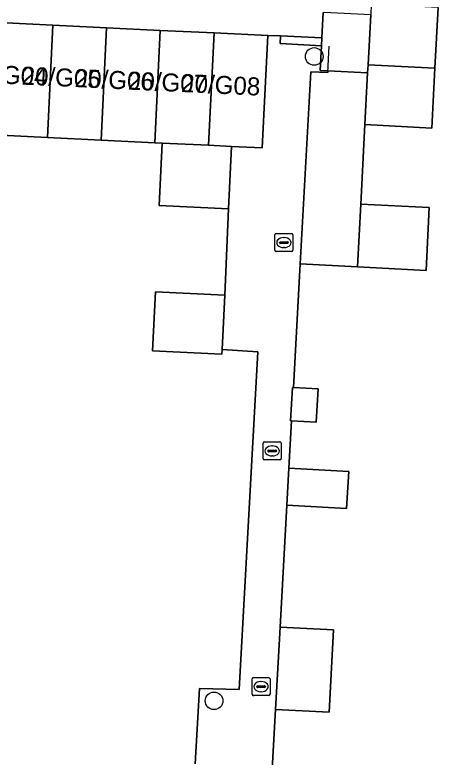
# Model space of a CAD drawing. Extents: x 162989 to 165008, y 383432 to 384338.
# Drawn here: x 164397.49 to 164420.97, y 383691.63 to 383732.86 of the extents above; entities that cross this region are included whole.
import ezdxf

# ---------------------------------------------------------------- set-up
doc = ezdxf.new("R2010")
doc.units = 0
for name, color, linetype in [('IMGEO_Boom', 7, 'Continuous'), ('IMGEO_Erf', 7, 'Continuous'), ('IMGEO_Hek', 7, 'Continuous'), ('IMGEO_Kolk', 7, 'Continuous'), ('IMGEO_Muur', 7, 'Continuous'), ('IMGEO_Pand', 7, 'Continuous'), ('IMGEO_Pand_nummerreeks', 7, 'Continuous'), ('IMGEO_Rijbaan_lokaal_open', 7, 'Continuous'), ('IMGEO_Voetpad_open', 7, 'Continuous')]:
    doc.layers.add(name, color=color, linetype=linetype)

msp = doc.modelspace()

# ---------------------------------------------------------------- linework, layer by layer
at = {"layer": 'IMGEO_Boom'}
for centre in [(164414.097, 383730.551), (164408.54, 383694.755)]:
    msp.add_circle(centre, 0.489, dxfattribs=at)
at = {"layer": 'IMGEO_Erf'}
for points in [[(164420.972, 383733.266), (164420.798, 383729.902), (164420.626, 383726.569), (164416.913, 383726.762), (164416.677, 383722.35), (164420.481, 383722.153), (164420.3, 383718.661), (164416.496, 383718.858), (164413.32, 383719.037), (164412.94, 383712.164), (164414.313, 383712.088), (164414.211, 383710.237), (164412.838, 383710.313), (164412.692, 383707.671), (164416.01, 383707.488), (164415.896, 383705.436), (164412.579, 383705.619), (164412.205, 383698.851), (164415.163, 383698.7), (164414.93, 383694.119), (164411.952, 383694.271), (164411.714, 383689.952)], [(164407.486, 383691.248), (164407.728, 383695.431), (164409.937, 383695.378), (164410.963, 383714.133), (164408.993, 383714.27), (164408.98, 383714.009), (164405.125, 383714.196), (164405.283, 383717.473), (164409.138, 383717.286), (164409.337, 383722.087), (164405.501, 383722.272), (164405.669, 383725.738), (164405.257, 383725.758), (164402.277, 383725.902), (164399.298, 383726.046), (164396.318, 383726.19)]]:
    msp.add_lwpolyline(points, dxfattribs=at)
at = {"layer": 'IMGEO_Hek'}
msp.add_lwpolyline([(164413.32, 383719.037), (164413.909, 383729.697), (164414.85, 383729.652), (164414.924, 383731.128)], dxfattribs=at)
at = {"layer": 'IMGEO_Kolk'}
for p, q in [((164411.914, 383719.784), (164411.914, 383720.636)), ((164411.989, 383720.71), (164412.841, 383720.71)), ((164412.915, 383720.636), (164412.915, 383719.784)), ((164412.173, 383720.204), (164412.173, 383720.216)), ((164412.216, 383720.253), (164412.614, 383720.253)), ((164412.402, 383720.49), (164412.427, 383720.49)), ((164412.657, 383720.216), (164412.657, 383720.204)), ((164412.611, 383720.167), (164412.213, 383720.167)), ((164412.425, 383719.93), (164412.4, 383719.93)), ((164412.841, 383719.71), (164411.989, 383719.71)), ((164411.265, 383708.211), (164411.265, 383709.063)), ((164411.34, 383709.137), (164412.192, 383709.137)), ((164412.266, 383709.063), (164412.266, 383708.211)), ((164411.524, 383708.631), (164411.524, 383708.643)), ((164411.567, 383708.68), (164411.965, 383708.68)), ((164411.753, 383708.917), (164411.778, 383708.917)), ((164412.008, 383708.643), (164412.008, 383708.631)), ((164411.962, 383708.594), (164411.564, 383708.594)), ((164411.776, 383708.357), (164411.751, 383708.357)), ((164412.192, 383708.137), (164411.34, 383708.137)), ((164410.646, 383695.116), (164410.646, 383695.968)), ((164410.721, 383696.042), (164411.573, 383696.042)), ((164411.647, 383695.968), (164411.647, 383695.116)), ((164410.905, 383695.536), (164410.905, 383695.548)), ((164411.343, 383695.499), (164410.945, 383695.499)), ((164410.948, 383695.585), (164411.346, 383695.585)), ((164411.134, 383695.822), (164411.159, 383695.822)), ((164411.389, 383695.548), (164411.389, 383695.536)), ((164411.573, 383695.042), (164410.721, 383695.042)), ((164411.157, 383695.262), (164411.132, 383695.262))]:
    msp.add_line(p, q, dxfattribs=at)
for points in [[(164411.914, 383719.784), (164411.914, 383720.636)], [(164411.989, 383720.71), (164412.841, 383720.71)], [(164412.915, 383720.636), (164412.915, 383719.784)], [(164412.841, 383719.71), (164411.989, 383719.71)], [(164411.265, 383708.211), (164411.265, 383709.063)], [(164411.34, 383709.137), (164412.192, 383709.137)], [(164412.266, 383709.063), (164412.266, 383708.211)], [(164412.192, 383708.137), (164411.34, 383708.137)], [(164410.646, 383695.116), (164410.646, 383695.968)], [(164410.721, 383696.042), (164411.573, 383696.042)], [(164411.647, 383695.968), (164411.647, 383695.116)], [(164411.573, 383695.042), (164410.721, 383695.042)]]:
    msp.add_lwpolyline(points, dxfattribs=at)
for centre, radius, start, end in [((164411.991, 383720.634), 0.0765, 91.552, 178.448), ((164411.991, 383720.634), 0.0765, 91.552, 178.448), ((164412.839, 383720.634), 0.0765, 1.552, 88.448), ((164412.839, 383720.634), 0.0765, 1.552, 88.448), ((164412.213, 383720.213), 0.0403, 85.8775, 175.7526), ((164412.21, 383720.203), 0.0366, 178.938, 274.7102), ((164412.614, 383720.21), 0.043, 264.8664, 352.4533), ((164412.618, 383720.215), 0.0386, 1.7309, 96.639), ((164411.991, 383719.786), 0.0765, 181.552, 268.448), ((164411.991, 383719.786), 0.0765, 181.552, 268.448), ((164412.839, 383719.786), 0.0765, 271.552, 358.448), ((164412.839, 383719.786), 0.0765, 271.552, 358.448), ((164411.342, 383709.061), 0.0765, 91.552, 178.448), ((164411.342, 383709.061), 0.0765, 91.552, 178.448), ((164412.19, 383709.061), 0.0765, 1.552, 88.448), ((164412.19, 383709.061), 0.0765, 1.552, 88.448), ((164411.564, 383708.64), 0.0403, 85.8775, 175.7526), ((164411.969, 383708.642), 0.0386, 1.7309, 96.639), ((164411.561, 383708.63), 0.0366, 178.938, 274.7102), ((164411.965, 383708.637), 0.043, 264.8664, 352.4533), ((164411.342, 383708.213), 0.0765, 181.552, 268.448), ((164411.342, 383708.213), 0.0765, 181.552, 268.448), ((164412.19, 383708.213), 0.0765, 271.552, 358.448), ((164412.19, 383708.213), 0.0765, 271.552, 358.448), ((164410.723, 383695.966), 0.0765, 91.552, 178.448), ((164410.723, 383695.966), 0.0765, 91.552, 178.448), ((164411.571, 383695.966), 0.0765, 1.552, 88.448), ((164411.571, 383695.966), 0.0765, 1.552, 88.448), ((164410.945, 383695.545), 0.0403, 85.8775, 175.7526), ((164410.942, 383695.535), 0.0366, 178.938, 274.7102), ((164411.346, 383695.542), 0.043, 264.8664, 352.4533), ((164411.35, 383695.547), 0.0386, 1.7309, 96.639), ((164410.723, 383695.118), 0.0765, 181.552, 268.448), ((164410.723, 383695.118), 0.0765, 181.552, 268.448), ((164411.571, 383695.118), 0.0765, 271.552, 358.448), ((164411.571, 383695.118), 0.0765, 271.552, 358.448)]:
    msp.add_arc(centre, radius, start, end, dxfattribs=at)
for centre, major_axis, ratio, start_param, end_param in [((164412.401, 383720.21), (-0.387, 0.002), 0.722429, 4.712389, 7.853982), ((164412.426, 383720.21), (-0.39, 0.002), 0.717154, 1.570796, 4.712389), ((164411.752, 383708.637), (-0.387, 0.002), 0.722429, 4.712389, 7.853982), ((164411.777, 383708.637), (-0.39, 0.002), 0.717154, 1.570796, 4.712389), ((164411.133, 383695.542), (-0.387, 0.002), 0.722429, 4.712389, 7.853982), ((164411.158, 383695.542), (-0.39, 0.002), 0.717154, 1.570796, 4.712389)]:
    msp.add_ellipse(centre, major_axis=major_axis, ratio=ratio, start_param=start_param, end_param=end_param, dxfattribs=at)
at = {"layer": 'IMGEO_Muur'}
msp.add_lwpolyline([(164414.528, 383731.592), (164412.23, 383731.701), (164412.216, 383731.263), (164414.505, 383731.149)], close=True, dxfattribs=at)
at = {"layer": 'IMGEO_Pand'}
for points in [[(164420.972, 383733.266), (164417.26, 383733.459), (164417.229, 383732.863), (164417.086, 383730.093), (164420.798, 383729.902)], [(164417.229, 383732.863), (164415.017, 383732.976), (164414.599, 383732.997), (164414.528, 383731.592), (164414.505, 383731.149), (164414.435, 383729.767), (164414.855, 383729.745), (164417.062, 383729.632), (164417.086, 383730.093)], [(164396.318, 383726.19), (164399.298, 383726.046), (164399.599, 383732.286), (164396.62, 383732.43)], [(164402.277, 383725.902), (164402.578, 383732.143), (164399.599, 383732.286), (164399.298, 383726.046)], [(164405.558, 383731.999), (164402.578, 383732.143), (164402.277, 383725.902), (164405.257, 383725.758)], [(164405.669, 383725.738), (164408.236, 383725.614), (164408.538, 383731.855), (164405.558, 383731.999), (164405.257, 383725.758)], [(164409.505, 383725.552), (164411.216, 383725.472), (164411.517, 383731.711), (164408.538, 383731.855), (164408.236, 383725.614)], [(164420.798, 383729.902), (164417.086, 383730.093), (164417.062, 383729.632), (164416.913, 383726.762), (164420.626, 383726.569)], [(164405.669, 383725.738), (164405.501, 383722.272), (164409.337, 383722.087), (164409.505, 383725.552), (164408.236, 383725.614)], [(164416.496, 383718.858), (164420.3, 383718.661), (164420.481, 383722.153), (164416.677, 383722.35)], [(164409.138, 383717.286), (164405.283, 383717.473), (164405.125, 383714.196), (164408.98, 383714.009), (164408.993, 383714.27)], [(164412.94, 383712.164), (164412.885, 383712.167), (164412.783, 383710.316), (164412.838, 383710.313), (164414.211, 383710.237), (164414.313, 383712.088)], [(164412.692, 383707.671), (164412.579, 383705.619), (164415.896, 383705.436), (164416.01, 383707.488)], [(164415.163, 383698.7), (164412.205, 383698.851), (164411.952, 383694.271), (164414.93, 383694.119)]]:
    msp.add_lwpolyline(points, close=True, dxfattribs=at)
at = {"layer": 'IMGEO_Rijbaan_lokaal_open'}
msp.add_lwpolyline([(164388.158, 383734.193), (164388.081, 383732.843), (164390.66, 383732.718), (164393.64, 383732.574), (164396.62, 383732.43), (164399.599, 383732.286), (164402.578, 383732.143), (164405.558, 383731.999), (164408.538, 383731.855), (164411.517, 383731.711), (164412.23, 383731.701), (164414.528, 383731.592), (164414.599, 383732.997)], dxfattribs=at)
at = {"layer": 'IMGEO_Voetpad_open'}
msp.add_lwpolyline([(164411.714, 383689.952), (164411.952, 383694.271), (164412.205, 383698.851), (164412.579, 383705.619), (164412.692, 383707.671), (164412.838, 383710.313), (164412.783, 383710.316), (164412.885, 383712.167), (164412.94, 383712.164), (164413.32, 383719.037), (164413.909, 383729.697), (164414.85, 383729.652), (164414.855, 383729.745), (164414.435, 383729.767), (164414.505, 383731.149), (164412.216, 383731.263), (164412.23, 383731.701), (164411.517, 383731.711), (164411.216, 383725.472), (164409.505, 383725.552), (164409.337, 383722.087), (164409.138, 383717.286), (164408.993, 383714.27), (164410.963, 383714.133), (164409.937, 383695.378), (164407.728, 383695.431), (164407.486, 383691.248)], dxfattribs=at)
msp.add_lwpolyline([(164417.062, 383729.632), (164414.855, 383729.745), (164414.85, 383729.652), (164413.909, 383729.697), (164413.32, 383719.037), (164416.496, 383718.858), (164416.677, 383722.35), (164416.913, 383726.762)], close=True, dxfattribs=at)

# ---------------------------------------------------------------- texts
at = {"layer": 'IMGEO_Pand_nummerreeks'}
for s, p in [('20/G04', (164394.897, 383729.132)), ('20/G05', (164397.847, 383728.994)), ('20/G06', (164400.796, 383728.855)), ('20/G07', (164403.746, 383728.717)), ('20/G08', (164406.699, 383728.579))]:
    msp.add_text(s, height=1, rotation=357.3145, dxfattribs=at).set_placement(p)

doc.saveas('drawing.dxf')
